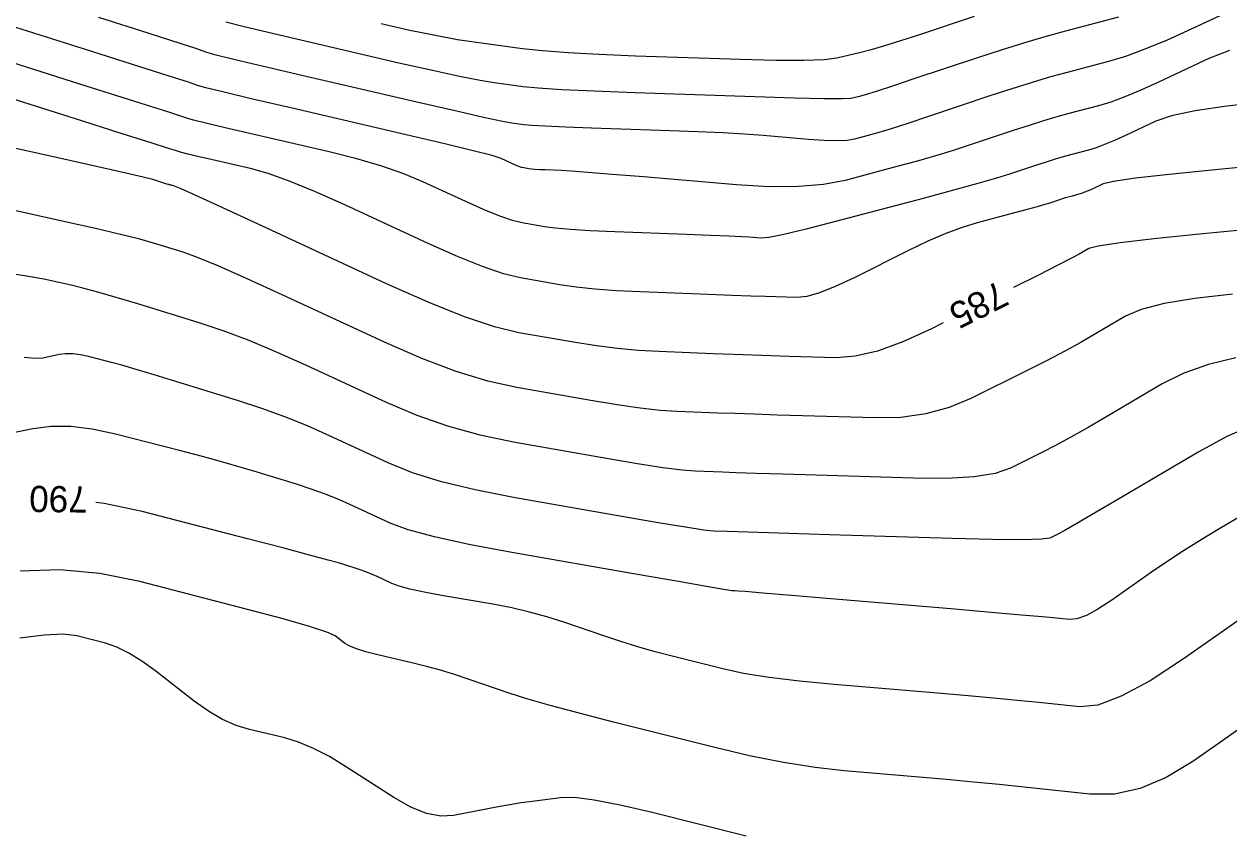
# Model space of a CAD drawing. Extents: x 2082232 to 2083549, y 592624 to 593832.
# Drawn here: x 2083036.95 to 2083069.13, y 593319.73 to 593341.37 of the extents above; entities that cross this region are included whole.
import ezdxf

# ---------------------------------------------------------------- set-up
doc = ezdxf.new("R2010")
doc.units = 0
doc.layers.add('DT_X_Contour_Major', color=7, linetype='Continuous')
doc.layers.add('DT_X_Contour_Minor', color=7, linetype='Continuous')

msp = doc.modelspace()

# ---------------------------------------------------------------- linework, layer by layer
at = {"layer": 'DT_X_Contour_Major'}
for points in [[(2083066.178, 593341.551), (2083064.76, 593341.178), (2083064.214, 593341.028), (2083063.642, 593340.861), (2083063.043, 593340.675), (2083062.417, 593340.471), (2083060.713, 593339.902), (2083060.143, 593339.713), (2083059.711, 593339.572), (2083059.418, 593339.48), (2083059.263, 593339.435), (2083059.035, 593339.382), (2083058.81, 593339.37), (2083058.307, 593339.373), (2083057.525, 593339.391), (2083056.464, 593339.424), (2083053.263, 593339.534), (2083052.176, 593339.575), (2083051.317, 593339.615), (2083050.685, 593339.655), (2083050.281, 593339.694), (2083049.507, 593339.797), (2083049.13, 593339.859), (2083048.581, 593339.968), (2083047.858, 593340.125), (2083046.962, 593340.329), (2083044.344, 593340.935), (2083043.466, 593341.141), (2083042.797, 593341.303), (2083042.335, 593341.421)], [(2083061.5, 593333.391), (2083061.181, 593333.231), (2083060.418, 593332.881), (2083059.74, 593332.635), (2083059.145, 593332.493), (2083058.635, 593332.455), (2083057.385, 593332.492), (2083056.906, 593332.507), (2083056.409, 593332.524), (2083055.892, 593332.542), (2083055.356, 593332.562), (2083053.902, 593332.618), (2083053.354, 593332.649), (2083052.8, 593332.699), (2083052.24, 593332.769), (2083051.675, 593332.859), (2083050.16, 593333.124), (2083049.513, 593333.28), (2083048.709, 593333.551), (2083047.746, 593333.936), (2083046.627, 593334.434), (2083043.43, 593335.917), (2083042.377, 593336.404), (2083041.617, 593336.754), (2083041.148, 593336.967), (2083040.971, 593337.043), (2083040.89, 593337.062), (2083040.862, 593337.068), (2083040.842, 593337.073), (2083040.829, 593337.076), (2083040.823, 593337.078), (2083040.817, 593337.08), (2083040.804, 593337.085), (2083040.768, 593337.096), (2083040.63, 593337.139), (2083040.387, 593337.216), (2083040.133, 593337.28), (2083039.553, 593337.413), (2083038.647, 593337.617), (2083037.415, 593337.89), (2083033.694, 593338.712)], [(2083072.038, 593336.11), (2083068.345, 593335.754), (2083067.121, 593335.63), (2083066.22, 593335.525), (2083065.64, 593335.439), (2083065.383, 593335.373), (2083065.126, 593335.222), (2083064.942, 593335.122), (2083064.58, 593334.936), (2083064.041, 593334.663), (2083063.378, 593334.33)], [(2083070.582, 593326.281), (2083067.943, 593324.43), (2083067.025, 593323.828), (2083066.253, 593323.41), (2083065.625, 593323.177), (2083065.143, 593323.128), (2083064.049, 593323.244), (2083063.566, 593323.293), (2083062.937, 593323.352), (2083062.161, 593323.421), (2083061.24, 593323.5), (2083058.589, 593323.725), (2083057.657, 593323.815), (2083056.85, 593323.914), (2083056.168, 593324.024), (2083055.611, 593324.143), (2083054.292, 593324.475), (2083053.807, 593324.602), (2083053.34, 593324.734), (2083052.892, 593324.871), (2083052.462, 593325.013), (2083051.34, 593325.399), (2083050.908, 593325.536), (2083050.453, 593325.66), (2083049.974, 593325.771), (2083049.471, 593325.868), (2083048.101, 593326.107), (2083047.633, 593326.195), (2083047.256, 593326.277), (2083046.971, 593326.353), (2083046.777, 593326.425), (2083046.381, 593326.608), (2083046.231, 593326.675), (2083046.079, 593326.736), (2083045.924, 593326.792), (2083045.767, 593326.844), (2083045.344, 593326.974), (2083045.073, 593327.051), (2083044.578, 593327.184), (2083043.86, 593327.373), (2083042.918, 593327.618), (2083040.107, 593328.344), (2083039.091, 593328.564), (2083038.87, 593328.59)]]:
    msp.add_lwpolyline(points, dxfattribs=at)
at = {"layer": 'DT_X_Contour_Minor'}
for points in [[(2083069.998, 593342.118), (2083068.139, 593341.244), (2083067.477, 593340.943), (2083066.885, 593340.697), (2083066.364, 593340.506), (2083065.913, 593340.369), (2083064.805, 593340.077), (2083064.364, 593339.956), (2083063.874, 593339.81), (2083063.334, 593339.641), (2083062.745, 593339.448), (2083061.107, 593338.902), (2083060.55, 593338.717), (2083060.106, 593338.573), (2083059.775, 593338.47), (2083059.558, 593338.407), (2083059.131, 593338.294), (2083058.933, 593338.262), (2083058.663, 593338.249), (2083058.318, 593338.258), (2083057.9, 593338.286), (2083056.686, 593338.389), (2083056.19, 593338.426), (2083055.611, 593338.46), (2083054.949, 593338.491), (2083054.204, 593338.519), (2083052.109, 593338.591), (2083051.407, 593338.616), (2083050.871, 593338.639), (2083050.501, 593338.659), (2083050.298, 593338.677), (2083049.979, 593338.719), (2083049.73, 593338.766), (2083049.224, 593338.876), (2083048.46, 593339.049), (2083047.438, 593339.284), (2083044.371, 593339.995), (2083043.349, 593340.233), (2083042.585, 593340.415), (2083042.079, 593340.542), (2083041.831, 593340.612), (2083041.512, 593340.724), (2083041.147, 593340.844), (2083040.291, 593341.117), (2083038.945, 593341.543)], [(2083069.148, 593340.665), (2083068.589, 593340.446), (2083067.25, 593339.817), (2083066.774, 593339.6), (2083066.347, 593339.423), (2083065.972, 593339.286), (2083065.647, 593339.187), (2083064.849, 593338.977), (2083064.532, 593338.889), (2083064.179, 593338.785), (2083063.79, 593338.663), (2083063.366, 593338.524), (2083062.187, 593338.13), (2083061.735, 593337.984), (2083061.263, 593337.84), (2083060.772, 593337.699), (2083060.262, 593337.56), (2083058.876, 593337.193), (2083058.304, 593337.082), (2083057.63, 593337.026), (2083056.854, 593337.023), (2083055.974, 593337.075), (2083053.493, 593337.285), (2083052.658, 593337.354), (2083052.015, 593337.406), (2083051.563, 593337.439), (2083051.303, 593337.454), (2083050.865, 593337.471), (2083050.715, 593337.478), (2083050.593, 593337.485), (2083050.499, 593337.493), (2083050.434, 593337.502), (2083050.297, 593337.526), (2083050.239, 593337.54), (2083050.166, 593337.564), (2083050.079, 593337.599), (2083049.978, 593337.644), (2083049.69, 593337.778), (2083049.45, 593337.855), (2083048.949, 593337.987), (2083048.185, 593338.173), (2083047.159, 593338.414), (2083044.074, 593339.129), (2083043.05, 593339.367), (2083042.293, 593339.547), (2083041.802, 593339.667), (2083041.579, 593339.728), (2083041.338, 593339.813), (2083040.97, 593339.933), (2083040.046, 593340.226), (2083038.568, 593340.695), (2083036.533, 593341.337)], [(2083062.326, 593341.572), (2083060.869, 593341.086), (2083060.361, 593340.919), (2083059.93, 593340.784), (2083059.575, 593340.681), (2083059.297, 593340.609), (2083058.658, 593340.46), (2083058.317, 593340.416), (2083057.774, 593340.394), (2083057.028, 593340.396), (2083056.081, 593340.42), (2083053.284, 593340.516), (2083052.308, 593340.555), (2083051.48, 593340.6), (2083050.798, 593340.652), (2083050.264, 593340.71), (2083049.035, 593340.874), (2083048.53, 593340.951), (2083047.937, 593341.061), (2083047.256, 593341.201), (2083046.486, 593341.374)], [(2083070.136, 593339.289), (2083069.073, 593339.173), (2083068.226, 593339.048), (2083067.595, 593338.915), (2083067.18, 593338.775), (2083066.362, 593338.39), (2083066.07, 593338.258), (2083065.81, 593338.149), (2083065.58, 593338.065), (2083065.382, 593338.005), (2083064.894, 593337.876), (2083064.7, 593337.823), (2083064.484, 593337.759), (2083064.247, 593337.684), (2083063.987, 593337.599), (2083063.266, 593337.359), (2083062.919, 593337.251), (2083062.421, 593337.107), (2083061.77, 593336.928), (2083060.966, 593336.713), (2083058.621, 593336.092), (2083057.836, 593335.889), (2083057.242, 593335.747), (2083056.838, 593335.666), (2083056.624, 593335.646), (2083056.308, 593335.673), (2083056.115, 593335.685), (2083055.772, 593335.701), (2083055.28, 593335.722), (2083054.638, 593335.748), (2083052.727, 593335.821), (2083052.072, 593335.85), (2083051.541, 593335.882), (2083051.132, 593335.916), (2083050.847, 593335.954), (2083050.251, 593336.058), (2083049.997, 593336.12), (2083049.68, 593336.226), (2083049.302, 593336.378), (2083048.861, 593336.574), (2083047.603, 593337.157), (2083047.093, 593337.372), (2083046.505, 593337.576), (2083045.839, 593337.771), (2083045.097, 593337.957), (2083043.012, 593338.44), (2083042.321, 593338.601), (2083041.809, 593338.722), (2083041.478, 593338.803), (2083041.327, 593338.845), (2083041.164, 593338.902), (2083040.821, 593339.013), (2083039.913, 593339.301), (2083038.441, 593339.767), (2083036.404, 593340.41)], [(2083072.441, 593337.831), (2083068.758, 593337.475), (2083067.535, 593337.352), (2083066.63, 593337.249), (2083066.042, 593337.166), (2083065.772, 593337.103), (2083065.473, 593336.963), (2083065.367, 593336.915), (2083065.272, 593336.875), (2083065.189, 593336.845), (2083065.116, 593336.823), (2083064.939, 593336.776), (2083064.868, 593336.756), (2083064.789, 593336.733), (2083064.703, 593336.706), (2083064.608, 593336.675), (2083064.345, 593336.587), (2083064.212, 593336.546), (2083064.011, 593336.488), (2083063.74, 593336.414), (2083063.4, 593336.323), (2083062.401, 593336.059), (2083062.006, 593335.938), (2083061.568, 593335.774), (2083061.089, 593335.568), (2083060.567, 593335.318), (2083059.119, 593334.594), (2083058.617, 593334.357), (2083058.197, 593334.19), (2083057.858, 593334.092), (2083057.601, 593334.063), (2083057.026, 593334.081), (2083056.752, 593334.09), (2083056.361, 593334.103), (2083055.855, 593334.122), (2083055.232, 593334.146), (2083053.415, 593334.216), (2083052.77, 593334.247), (2083052.195, 593334.289), (2083051.693, 593334.342), (2083051.261, 593334.406), (2083050.206, 593334.591), (2083049.755, 593334.7), (2083049.194, 593334.889), (2083048.524, 593335.157), (2083047.744, 593335.504), (2083045.517, 593336.537), (2083044.735, 593336.888), (2083044.061, 593337.165), (2083043.494, 593337.369), (2083043.034, 593337.5), (2083041.951, 593337.751), (2083041.592, 593337.835), (2083041.326, 593337.898), (2083041.154, 593337.94), (2083041.075, 593337.961), (2083040.991, 593337.991), (2083040.812, 593338.049), (2083040.341, 593338.198), (2083039.575, 593338.44), (2083038.517, 593338.775), (2083035.303, 593339.79)], [(2083069.228, 593334.158), (2083068.216, 593334.04), (2083067.401, 593333.902), (2083066.784, 593333.743), (2083066.363, 593333.564), (2083065.506, 593333.058), (2083065.154, 593332.857), (2083064.742, 593332.633), (2083064.27, 593332.386), (2083063.737, 593332.116), (2083062.237, 593331.366), (2083061.654, 593331.122), (2083061.032, 593330.955), (2083060.37, 593330.863), (2083059.668, 593330.846), (2083057.744, 593330.904), (2083057.061, 593330.925), (2083056.457, 593330.944), (2083055.93, 593330.962), (2083055.481, 593330.978), (2083054.389, 593331.02), (2083053.938, 593331.05), (2083053.404, 593331.109), (2083052.788, 593331.196), (2083052.089, 593331.311), (2083050.114, 593331.656), (2083049.338, 593331.829), (2083048.491, 593332.089), (2083047.571, 593332.435), (2083046.58, 593332.868), (2083043.842, 593334.138), (2083042.907, 593334.566), (2083042.155, 593334.898), (2083041.585, 593335.133), (2083041.199, 593335.272), (2083040.411, 593335.515), (2083040.043, 593335.619), (2083039.526, 593335.749), (2083038.862, 593335.906), (2083038.051, 593336.088), (2083035.691, 593336.61)], [(2083069.311, 593332.45), (2083068.583, 593332.279), (2083067.927, 593332.047), (2083067.344, 593331.755), (2083065.885, 593330.895), (2083065.367, 593330.593), (2083064.904, 593330.331), (2083064.498, 593330.11), (2083064.149, 593329.929), (2083063.292, 593329.501), (2083062.89, 593329.364), (2083062.323, 593329.274), (2083061.594, 593329.232), (2083060.701, 593329.238), (2083058.103, 593329.315), (2083057.216, 593329.342), (2083056.504, 593329.364), (2083055.968, 593329.382), (2083055.606, 593329.395), (2083054.876, 593329.423), (2083054.522, 593329.452), (2083054.008, 593329.518), (2083053.335, 593329.622), (2083052.502, 593329.763), (2083050.069, 593330.189), (2083049.169, 593330.376), (2083048.296, 593330.616), (2083047.45, 593330.91), (2083046.629, 593331.257), (2083044.477, 593332.255), (2083043.694, 593332.607), (2083042.958, 593332.912), (2083042.27, 593333.171), (2083041.63, 593333.384), (2083039.985, 593333.891), (2083039.412, 593334.065), (2083038.924, 593334.207), (2083038.523, 593334.316), (2083038.208, 593334.392), (2083037.482, 593334.552), (2083036.962, 593334.644), (2083035.945, 593334.799)], [(2083069.765, 593330.656), (2083069.071, 593330.351), (2083068.325, 593329.946), (2083066.265, 593328.732), (2083065.579, 593328.328), (2083065.066, 593328.029), (2083064.727, 593327.833), (2083064.561, 593327.741), (2083064.348, 593327.635), (2083064.125, 593327.605), (2083063.615, 593327.594), (2083062.818, 593327.602), (2083061.735, 593327.629), (2083058.462, 593327.727), (2083057.371, 593327.76), (2083056.552, 593327.785), (2083056.005, 593327.802), (2083055.731, 593327.811), (2083055.362, 593327.825), (2083055.106, 593327.853), (2083054.612, 593327.928), (2083053.883, 593328.049), (2083052.916, 593328.215), (2083050.023, 593328.722), (2083049.001, 593328.922), (2083048.102, 593329.143), (2083047.328, 593329.384), (2083046.678, 593329.646), (2083045.112, 593330.373), (2083044.519, 593330.636), (2083043.916, 593330.879), (2083043.303, 593331.102), (2083042.679, 593331.306), (2083041.003, 593331.823), (2083040.424, 593332), (2083039.945, 593332.143), (2083039.566, 593332.253), (2083039.287, 593332.329), (2083038.676, 593332.487), (2083038.455, 593332.535), (2083038.25, 593332.559), (2083038.061, 593332.56), (2083037.888, 593332.538), (2083037.45, 593332.448), (2083037.243, 593332.434), (2083036.949, 593332.46)], [(2083070.267, 593328.704), (2083068.887, 593327.891), (2083068.385, 593327.589), (2083067.913, 593327.294), (2083067.47, 593327.005), (2083067.058, 593326.724), (2083065.999, 593325.981), (2083065.631, 593325.739), (2083065.321, 593325.571), (2083065.069, 593325.478), (2083064.875, 593325.458), (2083064.437, 593325.505), (2083064.142, 593325.533), (2083063.589, 593325.582), (2083062.776, 593325.652), (2083061.705, 593325.744), (2083058.501, 593326.016), (2083057.446, 593326.105), (2083056.681, 593326.169), (2083056.209, 593326.208), (2083056.027, 593326.222), (2083055.932, 593326.225), (2083055.878, 593326.227), (2083055.863, 593326.227), (2083055.856, 593326.227), (2083055.849, 593326.228), (2083055.69, 593326.255), (2083055.217, 593326.338), (2083054.43, 593326.475), (2083053.33, 593326.668), (2083049.978, 593327.254), (2083048.832, 593327.468), (2083047.908, 593327.67), (2083047.207, 593327.859), (2083046.727, 593328.036), (2083045.746, 593328.491), (2083045.375, 593328.655), (2083044.998, 593328.807), (2083044.614, 593328.947), (2083044.223, 593329.075), (2083043.173, 593329.399), (2083042.749, 593329.526), (2083042.262, 593329.664), (2083041.713, 593329.813), (2083041.103, 593329.973), (2083039.392, 593330.416), (2083038.773, 593330.549), (2083038.199, 593330.618), (2083037.671, 593330.621), (2083037.189, 593330.559), (2083035.962, 593330.307)], [(2083070.095, 593323.025), (2083068.167, 593321.673), (2083067.452, 593321.238), (2083066.755, 593320.947), (2083066.074, 593320.8), (2083065.41, 593320.798), (2083063.661, 593320.983), (2083062.994, 593321.052), (2083062.303, 593321.12), (2083061.589, 593321.185), (2083060.852, 593321.25), (2083058.854, 593321.419), (2083058.074, 593321.506), (2083057.231, 593321.64), (2083056.326, 593321.821), (2083055.359, 593322.049), (2083052.696, 593322.72), (2083051.773, 593322.957), (2083050.999, 593323.165), (2083050.376, 593323.345), (2083049.903, 593323.496), (2083048.842, 593323.861), (2083048.449, 593323.991), (2083048.068, 593324.108), (2083047.699, 593324.211), (2083047.341, 593324.3), (2083046.4, 593324.522), (2083046.08, 593324.603), (2083045.825, 593324.683), (2083045.634, 593324.76), (2083045.507, 593324.834), (2083045.257, 593325.029), (2083045.04, 593325.128), (2083044.577, 593325.278), (2083043.869, 593325.479), (2083042.915, 593325.732), (2083040.044, 593326.475), (2083038.97, 593326.691), (2083037.903, 593326.785), (2083036.843, 593326.754)], [(2083056.234, 593319.672), (2083053.729, 593320.302), (2083052.872, 593320.505), (2083052.178, 593320.639), (2083051.647, 593320.704), (2083051.28, 593320.701), (2083050.519, 593320.602), (2083050.228, 593320.562), (2083049.927, 593320.514), (2083049.616, 593320.459), (2083049.294, 593320.398), (2083048.422, 593320.223), (2083048.077, 593320.205), (2083047.695, 593320.278), (2083047.278, 593320.445), (2083046.824, 593320.704), (2083045.566, 593321.52), (2083045.109, 593321.798), (2083044.681, 593322.02), (2083044.283, 593322.187), (2083043.914, 593322.298), (2083042.969, 593322.52), (2083042.612, 593322.631), (2083042.246, 593322.795), (2083041.873, 593323.012), (2083041.493, 593323.284), (2083040.47, 593324.08), (2083040.098, 593324.35), (2083039.75, 593324.565), (2083039.426, 593324.723), (2083039.126, 593324.826), (2083038.358, 593325.025), (2083037.997, 593325.067), (2083037.489, 593325.047), (2083036.835, 593324.963)]]:
    msp.add_lwpolyline(points, dxfattribs=at)

# ---------------------------------------------------------------- texts
at = {"layer": 'DT_X_Contour_Major'}
for s, rotation, p in [('785', 206.5724, (2083062.99, 593334.527)), ('790', 179.2635, (2083038.656, 593329.017))]:
    msp.add_text(s, height=0.7, rotation=rotation, dxfattribs=at).set_placement(p)

doc.saveas('drawing.dxf')
